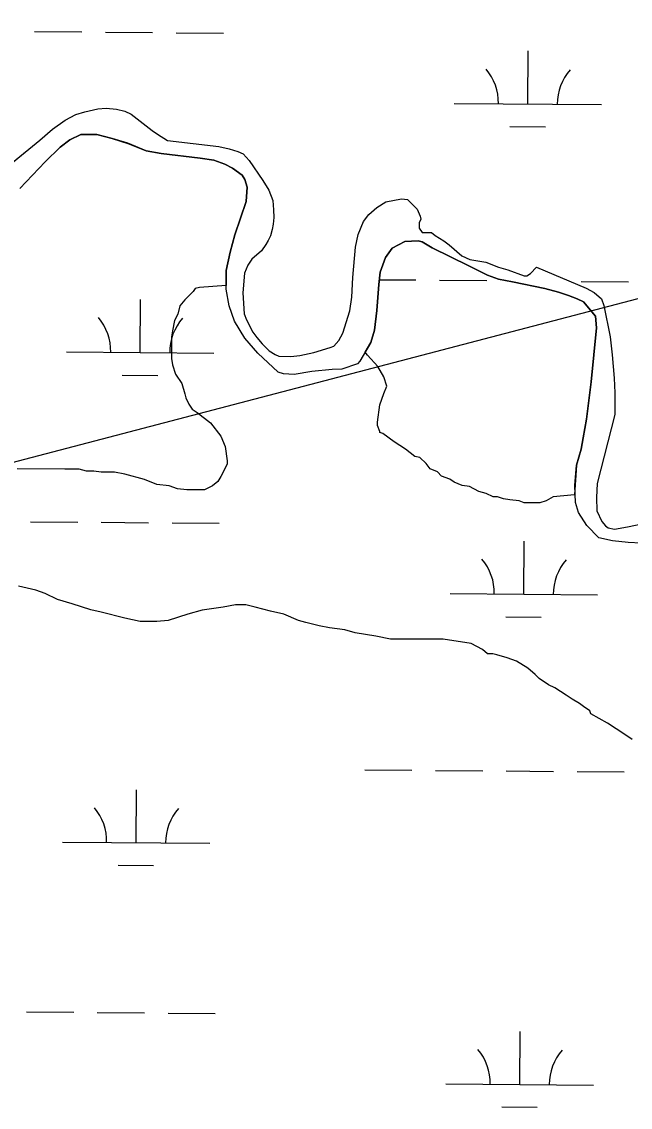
# Model space of a CAD drawing. Extents: x 3271442 to 3309282, y 752266 to 777610.
# Drawn here: x 3303240 to 3303653, y 768642 to 769378 of the extents above; entities that cross this region are included whole.
import ezdxf

# ---------------------------------------------------------------- set-up
doc = ezdxf.new("R2010")
doc.units = 0
for name, color, linetype in [('V-SITE-VEGE', 7, 'Continuous'), ('V-TOPO-SHOR', 7, 'Continuous'), ('V-WETL-SWMP', 7, 'Continuous')]:
    doc.layers.add(name, color=color, linetype=linetype)

msp = doc.modelspace()

# ---------------------------------------------------------------- linework, layer by layer
at = {"layer": 'V-SITE-VEGE'}
for p, q in [((3303276.99, 769315.18), (3303283.1, 769317.12)), ((3303283.1, 769317.12), (3303291.94, 769319.06)), ((3303291.94, 769319.06), (3303297.66, 769319.44)), ((3303297.66, 769319.44), (3303304.54, 769318.92)), ((3303304.54, 769318.92), (3303310.13, 769317.48)), ((3303310.13, 769317.48), (3303314.54, 769315.53)), ((3303261.26, 769305.19), (3303269.71, 769311.28)), ((3303269.71, 769311.28), (3303276.99, 769315.18)), ((3303314.54, 769315.53), (3303328.69, 769304.47)), ((3303252.67, 769297.79), (3303261.26, 769305.19)), ((3303328.69, 769304.47), (3303332.33, 769301.86)), ((3303172.18, 769232.26), (3303252.67, 769297.79)), ((3303332.33, 769301.86), (3303339.08, 769297.57)), ((3303339.08, 769297.57), (3303374.03, 769293.5)), ((3303374.03, 769293.5), (3303380.92, 769291.94)), ((3303380.92, 769291.94), (3303386.76, 769290.11)), ((3303386.76, 769290.11), (3303390.53, 769288.42)), ((3303390.53, 769288.42), (3303394.55, 769284)), ((3303394.55, 769284), (3303403.89, 769270.47)), ((3303403.89, 769270.47), (3303407.78, 769263.97)), ((3303407.78, 769263.97), (3303410.5, 769256.82)), ((3303487.17, 769255.96), (3303497.82, 769258.03)), ((3303497.82, 769258.03), (3303501.85, 769257.51)), ((3303410.5, 769256.82), (3303411.02, 769250.46)), ((3303475.59, 769247.27), (3303481.05, 769252.2)), ((3303481.05, 769252.2), (3303487.17, 769255.96)), ((3303501.85, 769257.51), (3303508.47, 769251)), ((3303508.47, 769251), (3303510.54, 769246.32)), ((3303411.14, 769245.39), (3303410.75, 769240.71)), ((3303411.02, 769250.46), (3303411.14, 769245.39)), ((3303471.95, 769242.59), (3303475.59, 769247.27)), ((3303510.93, 769244.24), (3303509.89, 769241.65)), ((3303510.54, 769246.32), (3303510.93, 769244.24)), ((3303410.22, 769237.2), (3303408.92, 769232.92)), ((3303410.75, 769240.71), (3303410.22, 769237.2)), ((3303468.43, 769233.89), (3303471.95, 769242.59)), ((3303509.89, 769241.65), (3303509.89, 769238.14)), ((3303509.89, 769238.14), (3303511.83, 769235.15)), ((3303407.36, 769229.67), (3303405.92, 769227.07)), ((3303408.92, 769232.92), (3303407.36, 769229.67)), ((3303466.6, 769225.19), (3303468.43, 769233.89)), ((3303511.83, 769235.15), (3303518.07, 769235.14)), ((3303518.07, 769235.14), (3303520.53, 769233.06)), ((3303520.53, 769233.06), (3303526.51, 769229.41)), ((3303526.51, 769229.41), (3303530.14, 769226.68)), ((3303402.93, 769222.66), (3303396.43, 769216.95)), ((3303405.92, 769227.07), (3303402.93, 769222.66)), ((3303464.89, 769204.66), (3303466.6, 769225.19)), ((3303530.14, 769226.68), (3303538.71, 769219.27)), ((3303396.43, 769216.95), (3303393.57, 769213.05)), ((3303538.71, 769219.27), (3303544.17, 769216.92)), ((3303544.17, 769216.92), (3303555.08, 769214.96)), ((3303555.08, 769214.96), (3303563.65, 769211.71)), ((3303391.35, 769207.6), (3303390.17, 769194.22)), ((3303393.57, 769213.05), (3303391.35, 769207.6)), ((3303563.65, 769211.71), (3303570.02, 769209.75)), ((3303570.02, 769209.75), (3303581.05, 769205.71)), ((3303582.88, 769205.84), (3303585.22, 769207.39)), ((3303585.22, 769207.39), (3303589.35, 769211.52)), ((3303589.35, 769211.52), (3303623.12, 769197.32)), ((3303464.1, 769191.28), (3303464.89, 769204.66)), ((3303581.05, 769205.71), (3303582.88, 769205.84)), ((3303390.17, 769194.22), (3303391.19, 769179.92)), ((3303623.12, 769197.32), (3303628.44, 769194.33)), ((3303628.44, 769194.33), (3303633.37, 769190.04)), ((3303462.79, 769181.93), (3303464.1, 769191.28)), ((3303633.37, 769190.04), (3303634.93, 769185.61)), ((3303634.93, 769185.61), (3303639.32, 769164.43)), ((3303391.19, 769179.92), (3303392.75, 769175.89)), ((3303458.09, 769166.73), (3303462.79, 769181.93)), ((3303392.75, 769175.89), (3303397.02, 769167.44)), ((3303397.02, 769167.44), (3303399.75, 769163.8)), ((3303399.75, 769163.8), (3303403.38, 769159.64)), ((3303455.36, 769161.79), (3303458.09, 769166.73)), ((3303639.32, 769164.43), (3303640.61, 769152.21)), ((3303403.38, 769159.64), (3303408.06, 769154.83)), ((3303408.06, 769154.83), (3303412.21, 769152.35)), ((3303438.46, 769153.75), (3303449.38, 769156.99)), ((3303449.38, 769156.99), (3303451.98, 769158.03)), ((3303451.98, 769158.03), (3303455.36, 769161.79)), ((3303412.21, 769152.35), (3303414.55, 769151.31)), ((3303414.55, 769151.31), (3303422.87, 769150.91)), ((3303422.87, 769150.91), (3303428.84, 769151.56)), ((3303428.84, 769151.56), (3303438.46, 769153.75)), ((3303640.61, 769152.21), (3303642.02, 769136.36)), ((3303642.02, 769136.36), (3303642.4, 769126.23)), ((3303642.4, 769126.23), (3303642.39, 769111.54)), ((3303642.39, 769111.54), (3303630.38, 769064.91)), ((3303630.38, 769064.91), (3303630.11, 769055.42)), ((3303630.11, 769055.42), (3303630.36, 769046.33)), ((3303630.36, 769046.33), (3303633.73, 769039.05)), ((3303633.73, 769039.05), (3303636.07, 769036.19)), ((3303651.14, 769035.39), (3303686.49, 769042.89)), ((3303636.07, 769036.19), (3303638.02, 769034.63)), ((3303638.02, 769034.63), (3303642.18, 769033.84)), ((3303642.18, 769033.84), (3303651.14, 769035.39)), ((3303249.94, 768992.34), (3303238.03, 768995.16)), ((3303256.25, 768990.23), (3303249.94, 768992.34)), ((3303264.65, 768986.02), (3303256.25, 768990.23)), ((3303274.46, 768983.21), (3303264.65, 768986.02)), ((3303287.07, 768978.99), (3303274.46, 768983.21)), ((3303294.08, 768977.58), (3303287.07, 768978.99)), ((3303362.76, 768978.91), (3303352.95, 768976.11)), ((3303376.78, 768980.99), (3303362.76, 768978.91)), ((3303385.2, 768982.39), (3303376.78, 768980.99)), ((3303392.2, 768982.38), (3303385.2, 768982.39)), ((3303398.51, 768980.97), (3303392.2, 768982.38)), ((3303409.02, 768978.16), (3303398.51, 768980.97)), ((3303418.13, 768976.05), (3303409.02, 768978.16)), ((3303310.19, 768973.35), (3303294.08, 768977.58)), ((3303320.7, 768971.24), (3303310.19, 768973.35)), ((3303331.92, 768971.23), (3303320.7, 768971.24)), ((3303339.63, 768971.92), (3303331.92, 768971.23)), ((3303352.95, 768976.11), (3303339.63, 768971.92)), ((3303427.93, 768971.83), (3303418.13, 768976.05)), ((3303432.84, 768970.42), (3303427.93, 768971.83)), ((3303441.95, 768968.31), (3303432.84, 768970.42)), ((3303448.96, 768966.9), (3303441.95, 768968.31)), ((3303459.47, 768965.49), (3303448.96, 768966.9)), ((3303466.48, 768963.38), (3303459.47, 768965.49)), ((3303480.49, 768961.26), (3303466.48, 768963.38)), ((3303490.3, 768959.15), (3303480.49, 768961.26)), ((3303526.04, 768959.11), (3303490.3, 768959.15)), ((3303544.96, 768956.29), (3303526.04, 768959.11)), ((3303552.67, 768952.08), (3303544.96, 768956.29)), ((3303556.17, 768949.27), (3303552.67, 768952.08)), ((3303559.67, 768949.26), (3303556.17, 768949.27)), ((3303562.48, 768948.56), (3303559.67, 768949.26)), ((3303569.48, 768946.45), (3303562.48, 768948.56)), ((3303575.79, 768944.34), (3303569.48, 768946.45)), ((3303583.49, 768939.43), (3303575.79, 768944.34)), ((3303588.39, 768935.21), (3303583.49, 768939.43)), ((3303591.19, 768932.41), (3303588.39, 768935.21)), ((3303597.5, 768928.2), (3303591.19, 768932.41)), ((3303601.7, 768926.09), (3303597.5, 768928.2)), ((3303609.4, 768921.18), (3303601.7, 768926.09)), ((3303613.61, 768918.37), (3303609.4, 768921.18)), ((3303618.51, 768915.56), (3303613.61, 768918.37)), ((3303621.31, 768913.45), (3303618.51, 768915.56)), ((3303625.51, 768910.65), (3303621.31, 768913.45)), ((3303626.21, 768908.54), (3303625.51, 768910.65)), ((3303637.42, 768902.22), (3303626.21, 768908.54)), ((3303649.32, 768894.5), (3303637.42, 768902.22)), ((3303654.23, 768890.99), (3303649.32, 768894.5))]:
    msp.add_line(p, q, dxfattribs=at)
msp.add_lwpolyline([(3303238.91, 769265), (3303256.28, 769283.14), (3303266.32, 769293.16), (3303272.86, 769298.08), (3303280.34, 769301.58), (3303291.17, 769301.57), (3303301.68, 769299.01), (3303312.18, 769295.65), (3303324.6, 769290.55), (3303334.79, 769288.79), (3303361.22, 769285.57), (3303370.61, 769284.13), (3303377.93, 769281.41), (3303383.18, 769278.7), (3303389.71, 769274.07), (3303391.62, 769271.05), (3303393.2, 769265.95), (3303392.56, 769256.24), (3303384.89, 769233.48), (3303381.53, 769221.7), (3303378.97, 769209.28), (3303378.96, 769199.26), (3303360.78, 769197.88), (3303357.98, 769197.18), (3303356.58, 769195.08), (3303350.96, 769189.48), (3303347.45, 769185.28), (3303346.05, 769179.67), (3303343.94, 769175.47), (3303342.53, 769168.46), (3303341.83, 769164.26), (3303341.81, 769149.54), (3303342.5, 769145.33), (3303344.6, 769139.02), (3303348.8, 769132.71), (3303350.9, 769125.7), (3303351.59, 769122.9), (3303353.69, 769118.69), (3303355.79, 769115.18), (3303359.29, 769113.08), (3303368.4, 769106.06), (3303375.4, 769096.94), (3303378.19, 769089.93), (3303379.58, 769080.11), (3303379.58, 769078.01), (3303375.37, 769069.61), (3303373.26, 769066.1), (3303369.76, 769063.3), (3303364.14, 769060.51), (3303352.23, 769060.52), (3303345.92, 769061.23), (3303340.32, 769063.33), (3303331.91, 769064.05), (3303323.5, 769067.56), (3303310.19, 769071.08), (3303303.18, 769072.49), (3303294.07, 769072.5), (3303289.17, 769073.2), (3303284.26, 769073.21), (3303279.35, 769074.61), (3303269.54, 769074.63), (3303237.3, 769074.66)], dxfattribs=at)
msp.add_lwpolyline([(3303615.15, 769057.03), (3303600.72, 769055.79), (3303595.81, 769052.99), (3303591.6, 769051.59), (3303581.09, 769051.6), (3303577.59, 769053.01), (3303571.28, 769053.72), (3303567.08, 769054.42), (3303562.87, 769055.83), (3303560.07, 769055.83), (3303555.17, 769057.94), (3303550.26, 769059.35), (3303543.96, 769062.86), (3303539.05, 769063.56), (3303533.45, 769065.67), (3303530.65, 769067.78), (3303525.04, 769069.89), (3303522.24, 769072.69), (3303517.33, 769074.8), (3303514.54, 769078.31), (3303510.34, 769082.52), (3303506.83, 769083.22), (3303500.53, 769088.13), (3303492.83, 769093.05), (3303485.12, 769098.66), (3303483.02, 769099.37), (3303483.02, 769100.07), (3303481.63, 769104.27), (3303481.63, 769106.38), (3303483.04, 769118.29), (3303485.85, 769125.99), (3303487.96, 769130.9), (3303485.87, 769137.21), (3303481.67, 769144.22), (3303474.67, 769151.94), (3303473.27, 769154.04), (3303477.01, 769160.45), (3303479.4, 769168.89), (3303481.17, 769182.26), (3303482.46, 769199.78), (3303483.43, 769208.21), (3303486.94, 769218.08), (3303491.41, 769224.45), (3303500.01, 769229.06), (3303509.09, 769229.53), (3303511.79, 769228.72), (3303518.64, 769224.74), (3303543.46, 769212.61), (3303556.04, 769206.23), (3303563.52, 769203.51), (3303573.07, 769201.75), (3303595.04, 769197.11), (3303604.27, 769194.55), (3303610.96, 769192.48), (3303616.85, 769190.24), (3303621.14, 769188.17), (3303629.41, 769178.44), (3303630.04, 769170.48), (3303626.5, 769133.86), (3303623.29, 769108.39), (3303620.89, 769095.81), (3303619.6, 769088.17), (3303616.57, 769077.34)], close=True, dxfattribs=at)
at = {"layer": 'V-TOPO-SHOR'}
msp.add_lwpolyline([(3301912.41, 768825.05), (3302229.19, 768883.51), (3302579.53, 769000.27), (3302997.13, 769017.17), (3303695.43, 769200.06), (3304055.33, 769366.79), (3304403.3, 769425.29), (3304530.47, 769483.64), (3304830.46, 769492.17), (3304962.42, 769567.18), (3305538.42, 769575.2), (3305636.78, 769633.54), (3305720.7, 769750.84), (3305921.97, 770217.17), (3306137.92, 770292.24), (3306245.85, 770392.22), (3306353.72, 770575.44), (3306603.17, 770775.41)], dxfattribs=at)
at = {"layer": 'V-WETL-SWMP'}
for p, q in [((3303249.02, 769371.55), (3303281.01, 769371.28)), ((3303297.01, 769371.15), (3303329.01, 769370.89)), ((3303345.01, 769370.75), (3303377.01, 769370.49)), ((3303583.47, 769322.36), (3303583.76, 769358.36)), ((3303533.47, 769322.77), (3303633.46, 769321.95)), ((3303571.34, 769307.03), (3303595.34, 769306.83)), ((3303482.85, 769203.11), (3303507.63, 769202.91)), ((3303523.63, 769202.78), (3303555.63, 769202.51)), ((3303619.63, 769201.99), (3303651.63, 769201.72)), ((3303320.63, 769153.7), (3303320.92, 769189.7)), ((3303270.63, 769154.12), (3303370.63, 769153.29)), ((3303308.5, 769138.37), (3303332.5, 769138.18)), ((3303246.27, 769038.88), (3303278.27, 769038.62)), ((3303294.27, 769038.49), (3303326.27, 769038.22)), ((3303342.27, 769038.09), (3303374.27, 769037.83)), ((3303580.72, 768989.7), (3303581.02, 769025.69)), ((3303530.72, 768990.11), (3303630.72, 768989.28)), ((3303568.59, 768974.36), (3303592.59, 768974.17)), ((3303472.89, 768870.51), (3303504.89, 768870.24)), ((3303520.89, 768870.11), (3303552.89, 768869.85)), ((3303568.89, 768869.72), (3303600.89, 768869.45)), ((3303616.89, 768869.32), (3303648.89, 768869.06)), ((3303317.89, 768821.04), (3303318.18, 768857.04)), ((3303267.89, 768821.45), (3303367.89, 768820.63)), ((3303305.76, 768805.71), (3303329.76, 768805.51)), ((3303243.53, 768706.22), (3303275.53, 768705.95)), ((3303291.53, 768705.82), (3303323.53, 768705.56)), ((3303339.53, 768705.43), (3303371.53, 768705.16)), ((3303577.98, 768657.03), (3303578.28, 768693.03)), ((3303527.98, 768657.44), (3303627.98, 768656.62)), ((3303565.85, 768641.7), (3303589.85, 768641.5))]:
    msp.add_line(p, q, dxfattribs=at)
for points in [[(3303172.18, 769232.26), (3303252.67, 769297.79), (3303261.26, 769305.19), (3303269.71, 769311.29), (3303276.99, 769315.18), (3303283.1, 769317.12), (3303291.94, 769319.06), (3303297.66, 769319.44), (3303304.54, 769318.92), (3303310.13, 769317.48), (3303314.54, 769315.53), (3303328.69, 769304.47), (3303332.33, 769301.86), (3303339.08, 769297.57), (3303374.03, 769293.5), (3303380.92, 769291.94), (3303386.76, 769290.11), (3303390.53, 769288.42), (3303394.55, 769284), (3303403.89, 769270.47), (3303407.78, 769263.97), (3303410.5, 769256.82), (3303411.02, 769250.46), (3303411.14, 769245.39), (3303410.75, 769240.71), (3303410.22, 769237.2)], [(3303383.19, 769278.7), (3303377.93, 769281.41), (3303370.61, 769284.13), (3303361.22, 769285.57), (3303334.79, 769288.79), (3303324.6, 769290.55), (3303312.19, 769295.66), (3303301.68, 769299.01), (3303291.17, 769301.57), (3303280.35, 769301.58), (3303272.86, 769298.09), (3303266.32, 769293.16), (3303256.28, 769283.14), (3303238.91, 769265)], [(3303660.3, 769024.43), (3303651.54, 769024.76), (3303640.88, 769025.89), (3303631.64, 769027.96), (3303623.37, 769036.25), (3303617.81, 769045.02), (3303615.75, 769052.03), (3303615.28, 769063.49), (3303616.57, 769077.34), (3303619.6, 769088.17), (3303620.89, 769095.81), (3303623.29, 769108.39), (3303626.5, 769133.86), (3303630.04, 769170.48), (3303629.41, 769178.44), (3303621.14, 769188.17), (3303616.85, 769190.24), (3303610.96, 769192.47), (3303604.27, 769194.55), (3303595.04, 769197.11), (3303573.07, 769201.75), (3303563.52, 769203.51), (3303556.04, 769206.23), (3303543.46, 769212.61), (3303518.64, 769224.74), (3303511.79, 769228.73), (3303509.09, 769229.53), (3303500.01, 769229.06), (3303491.41, 769224.45), (3303486.94, 769218.08), (3303483.43, 769208.21), (3303482.46, 769199.78), (3303481.17, 769182.26), (3303479.41, 769168.89), (3303477.01, 769160.45), (3303469.67, 769147.88), (3303467.92, 769145.97), (3303457.24, 769142.48), (3303450.87, 769142.17), (3303437.02, 769140.75), (3303425.08, 769138.85), (3303417.75, 769139.18), (3303414.25, 769140.45), (3303400.41, 769153.21), (3303391.66, 769163.41), (3303384.67, 769174.88), (3303381.02, 769185.39), (3303378.96, 769196.7), (3303378.97, 769209.28), (3303381.53, 769221.7), (3303384.89, 769233.48), (3303392.56, 769256.24), (3303393.2, 769265.95), (3303391.62, 769271.05), (3303389.71, 769274.08), (3303383.19, 769278.7)], [(3303410.22, 769237.2), (3303408.92, 769232.92), (3303407.36, 769229.67), (3303405.92, 769227.07), (3303402.93, 769222.66), (3303396.43, 769216.95), (3303393.56, 769213.05), (3303391.35, 769207.6), (3303390.17, 769194.22), (3303391.19, 769179.92), (3303392.75, 769175.89), (3303397.02, 769167.44), (3303399.75, 769163.8), (3303403.38, 769159.64), (3303408.06, 769154.83), (3303412.21, 769152.35), (3303414.55, 769151.31), (3303422.87, 769150.91), (3303428.84, 769151.56), (3303438.46, 769153.76), (3303449.38, 769156.99), (3303451.98, 769158.03), (3303455.36, 769161.79), (3303458.1, 769166.73), (3303462.79, 769181.93), (3303464.1, 769191.28), (3303464.89, 769204.66), (3303466.6, 769225.19), (3303468.43, 769233.89), (3303471.95, 769242.59), (3303475.59, 769247.27), (3303481.05, 769252.2), (3303487.17, 769255.96), (3303497.82, 769258.03), (3303501.85, 769257.51), (3303508.47, 769251), (3303510.54, 769246.32), (3303510.93, 769244.24), (3303509.89, 769241.65), (3303509.89, 769238.14), (3303511.83, 769235.15), (3303518.07, 769235.14), (3303520.53, 769233.06), (3303526.51, 769229.41), (3303530.14, 769226.68), (3303538.71, 769219.27), (3303544.17, 769216.92), (3303555.08, 769214.96), (3303563.65, 769211.7), (3303570.02, 769209.75), (3303581.06, 769205.71), (3303582.88, 769205.84), (3303585.21, 769207.39), (3303589.35, 769211.52), (3303623.12, 769197.32), (3303628.44, 769194.33), (3303633.37, 769190.03), (3303634.93, 769185.61), (3303639.32, 769164.43), (3303640.61, 769152.21), (3303642.02, 769136.36), (3303642.4, 769126.23), (3303642.39, 769111.54), (3303630.38, 769064.91), (3303630.11, 769055.42), (3303630.36, 769046.33), (3303633.73, 769039.05), (3303636.07, 769036.19), (3303638.02, 769034.63), (3303642.18, 769033.84), (3303651.14, 769035.39), (3303686.49, 769042.89)]]:
    msp.add_lwpolyline(points, dxfattribs=at)
for centre, start, end in [((3303528.23, 769323.29), 358.75626, 40.29992), ((3303638.71, 769322.38), 138.75625, 180.29991), ((3303265.39, 769154.63), 358.75626, 40.29992), ((3303375.87, 769153.72), 138.75625, 180.29991), ((3303525.48, 768990.63), 358.75626, 40.29992), ((3303635.97, 768989.72), 138.75625, 180.29991), ((3303262.65, 768821.97), 358.75626, 40.29992), ((3303373.13, 768821.06), 138.75625, 180.29991), ((3303522.74, 768657.96), 358.75626, 40.29992), ((3303633.23, 768657.05), 138.75625, 180.29991)]:
    msp.add_arc(centre, 35.25, start, end, dxfattribs=at)

doc.saveas('drawing.dxf')
